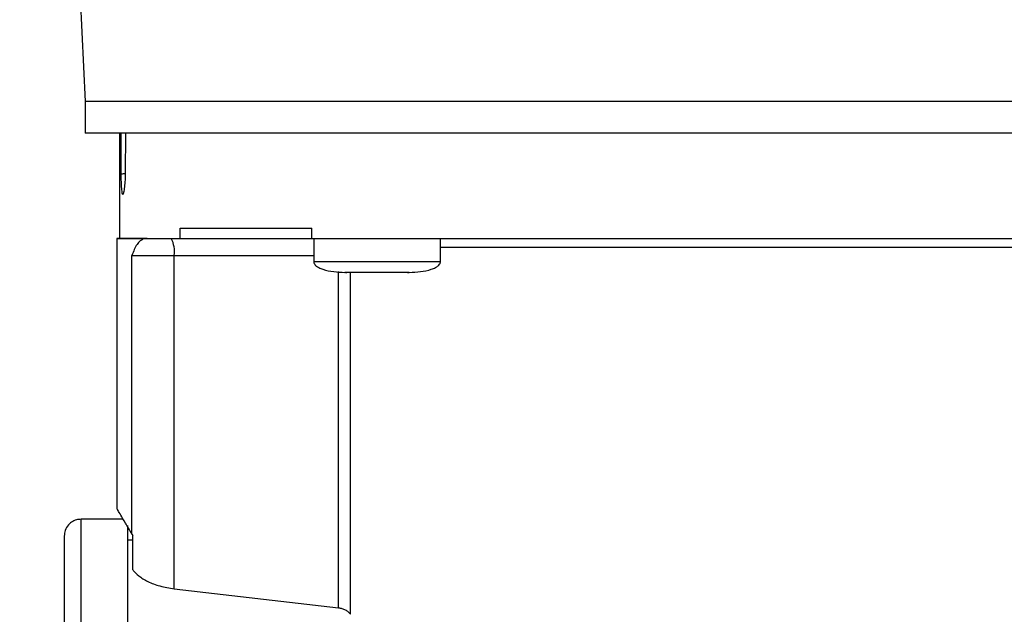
# Model space of a CAD drawing. Header units: inches. Extents: x 170 to 312, y 215 to 248.
# Tile 290 of 387: x 250.358 to 250.588, y 243.156 to 243.295. Entities that reach past the tile are written whole.
import ezdxf

# ---------------------------------------------------------------- set-up
doc = ezdxf.new("R2010")
doc.units = ezdxf.units.IN
doc.header["$LTSCALE"] = 0.25
doc.header["$MEASUREMENT"] = 0
doc.layers.add('ANNOTATIONS', color=1, linetype='Continuous')
doc.layers.add('STANDARD MOTOR LH', color=7, linetype='Continuous')
doc.styles.add('ARIAL', font='arial.ttf', dxfattribs={"height": 0.09375})
doc.dimstyles.new('STANDARD$0', dxfattribs={"dimtxt": 0.09375, "dimasz": 0.09375, "dimexe": 0.03125, "dimexo": 0.046875, "dimgap": 0.09, "dimtad": 0, "dimtih": 1, "dimtoh": 1, "dimdec": 4, "dimzin": 0, "dimdsep": 46, "dimtxsty": 'ARIAL', "dimcen": 0.09, "dimadec": 0, "dimazin": 0, "dimtfac": 1, "dimtdec": 4, "dimtofl": 0, "dimtmove": 0, "dimatfit": 1, "dimfxl": 1, "dimtolj": 1, "dimtzin": 0, "dimarcsym": 0})

# ---------------------------------------------------------------- blocks, each defined once
blk = doc.blocks.new('*D187')
at = {"layer": 'ANNOTATIONS', "color": 0, "lineweight": -2, "transparency": 16777216}
for p, q in [((250.47323, 244.13929), (250.47323, 244.8908)), ((251.25953, 243.29252), (251.25953, 244.8908)), ((250.56698, 244.85955), (250.57643, 244.85955)), ((251.16578, 244.85955), (251.14665, 244.85955))]:
    blk.add_line(p, q, dxfattribs=at)
at = {"layer": 'ANNOTATIONS', "color": 0, "transparency": 16777216}
for points in [[(250.56698, 244.87517), (250.56698, 244.84392), (250.47323, 244.85955)], [(251.16578, 244.87517), (251.16578, 244.84392), (251.25953, 244.85955)]]:
    blk.add_solid(points, dxfattribs=at)
at = {"layer": 'defpoints', "color": 0, "transparency": 16777216}
for p in [(250.47323, 244.85955), (250.47323, 244.09242), (251.25953, 243.24564)]:
    blk.add_point(p, dxfattribs=at)
at = {"layer": 'ANNOTATIONS', "color": 0, "transparency": 16777216, "insert": (250.86154, 244.85955), "char_height": 0.09375, "attachment_point": 5, "style": 'ARIAL'}
blk.add_mtext('\\A1;17 3/8"', dxfattribs=at)
blk = doc.blocks.new('*D188')
at = {"layer": 'ANNOTATIONS', "color": 0, "lineweight": -2, "transparency": 16777216}
for p, q in [((250.35848, 244.68225), (250.35848, 245.24248)), ((251.25953, 243.29252), (251.25953, 245.24248)), ((250.45223, 245.21123), (250.66676, 245.21123)), ((251.16578, 245.21123), (251.02896, 245.21123))]:
    blk.add_line(p, q, dxfattribs=at)
at = {"layer": 'ANNOTATIONS', "color": 0, "transparency": 16777216}
for points in [[(250.45223, 245.22686), (250.45223, 245.19561), (250.35848, 245.21123)], [(251.16578, 245.22686), (251.16578, 245.19561), (251.25953, 245.21123)]]:
    blk.add_solid(points, dxfattribs=at)
at = {"layer": 'defpoints', "color": 0, "transparency": 16777216}
for p in [(250.35848, 245.21123), (250.35848, 244.63538), (251.25953, 243.24564)]:
    blk.add_point(p, dxfattribs=at)
at = {"layer": 'ANNOTATIONS', "color": 0, "transparency": 16777216, "insert": (250.84786, 245.21123), "char_height": 0.09375, "attachment_point": 5, "style": 'ARIAL'}
blk.add_mtext('\\A1;20"', dxfattribs=at)

msp = doc.modelspace()

# ---------------------------------------------------------------- linework, layer by layer
at = {"layer": 'STANDARD MOTOR LH'}
for p, q in [((250.36959, 243.35932), (250.37377, 243.27566)), ((250.37377, 243.27566), (250.37377, 243.26828)), ((250.38177, 243.26828), (250.38177, 243.24366)), ((250.38203, 243.26828), (250.38208, 243.25879)), ((250.38316, 243.25879), (250.38326, 243.26828)), ((250.39591, 243.24367), (250.39591, 243.24613)), ((250.42657, 243.24367), (250.42657, 243.24613)), ((250.38115, 243.24369), (250.38115, 243.18066)), ((250.38741, 243.24367), (250.38821, 243.24367)), ((250.38821, 243.24367), (250.39591, 243.24367)), ((250.39591, 243.24367), (250.42657, 243.24367)), ((250.42703, 243.24367), (250.42703, 243.23826)), ((250.45656, 243.23826), (250.45656, 243.24367)), ((250.38462, 243.17477), (250.38462, 243.23973)), ((250.3945, 243.16202), (250.3945, 243.23973)), ((250.3945, 243.23973), (250.42703, 243.23973)), ((250.43279, 243.15756), (250.43278, 243.23601)), ((250.43441, 243.2358), (250.43475, 243.2358)), ((250.43557, 243.15604), (250.43557, 243.2358)), ((250.43646, 243.2358), (250.43635, 243.2358)), ((250.44724, 243.2358), (250.44713, 243.2358)), ((250.44884, 243.2358), (250.44918, 243.2358)), ((250.38262, 243.17822), (250.37279, 243.17822)), ((250.37279, 243.08562), (250.37279, 243.17822)), ((250.38361, 243.17673), (250.38362, 243.08562)), ((250.38462, 243.17477), (250.38485, 243.17443)), ((250.38485, 243.16643), (250.38485, 243.17443)), ((250.38485, 243.1733), (250.38361, 243.1733)), ((250.3945, 243.16202), (250.43279, 243.15756))]:
    msp.add_line(p, q, dxfattribs=at)
at = {"layer": 'STANDARD MOTOR LH', "flags": 128}
for points in [[(250.59605, 243.27566), (250.58543, 243.27566), (250.57448, 243.27566), (250.56329, 243.27566), (250.55189, 243.27566), (250.54038, 243.27566), (250.52879, 243.27566), (250.51721, 243.27566), (250.50569, 243.27566), (250.4943, 243.27566), (250.4831, 243.27566), (250.47216, 243.27566), (250.46153, 243.27566), (250.45128, 243.27566), (250.44146, 243.27566), (250.43214, 243.27566), (250.42335, 243.27566), (250.41515, 243.27566), (250.40759, 243.27566), (250.40071, 243.27566), (250.39454, 243.27566), (250.38912, 243.27566), (250.38449, 243.27566), (250.38066, 243.27566), (250.37766, 243.27566), (250.3755, 243.27566), (250.3742, 243.27566), (250.37377, 243.27566)], [(250.59605, 243.26828), (250.58543, 243.26828), (250.57448, 243.26828), (250.56329, 243.26828), (250.5519, 243.26828), (250.54038, 243.26828), (250.52879, 243.26828), (250.51721, 243.26828), (250.50569, 243.26828), (250.4943, 243.26828), (250.4831, 243.26828), (250.47216, 243.26828), (250.46153, 243.26828), (250.45128, 243.26828), (250.44146, 243.26828), (250.43214, 243.26828), (250.42335, 243.26828), (250.41515, 243.26828), (250.40759, 243.26828), (250.40071, 243.26828), (250.39454, 243.26828), (250.38912, 243.26828), (250.38449, 243.26828), (250.38066, 243.26828), (250.37766, 243.26828), (250.3755, 243.26828), (250.3742, 243.26828), (250.37377, 243.26828)], [(250.45656, 243.2417), (250.46225, 243.2417), (250.47013, 243.2417), (250.47852, 243.2417), (250.48734, 243.2417), (250.49651, 243.2417), (250.50596, 243.2417), (250.5156, 243.2417), (250.52536, 243.2417), (250.53514, 243.2417), (250.54487, 243.2417), (250.55446, 243.2417), (250.56384, 243.2417), (250.57291, 243.2417), (250.58161, 243.2417), (250.58985, 243.2417), (250.59757, 243.2417), (250.60102, 243.2417)], [(250.38462, 243.23973), (250.38514, 243.23973), (250.38591, 243.23973), (250.38691, 243.23973), (250.38813, 243.23973), (250.38952, 243.23973), (250.39107, 243.23973), (250.39274, 243.23973), (250.3945, 243.23973)], [(250.45656, 243.23826), (250.4563, 243.23826), (250.45515, 243.23826), (250.45317, 243.23826), (250.45047, 243.23826), (250.44723, 243.23826), (250.44365, 243.23826), (250.43994, 243.23826), (250.43636, 243.23826), (250.43312, 243.23826), (250.43042, 243.23826), (250.42844, 243.23826), (250.42729, 243.23826), (250.42703, 243.23826)], [(250.43646, 243.2358), (250.43645, 243.2358), (250.43636, 243.2358), (250.43618, 243.2358), (250.43591, 243.2358), (250.43557, 243.2358), (250.43518, 243.2358), (250.43475, 243.2358)]]:
    msp.add_lwpolyline(points, dxfattribs=at)
at = {"layer": 'STANDARD MOTOR LH'}
msp.add_arc((250.38832, 243.24069), 0.00625, 351.2209, 28.4833, dxfattribs=at)
for points, knots in [([(250.38208, 243.25879), (250.3822, 243.2588), (250.38244, 243.25881), (250.38276, 243.25883), (250.38295, 243.25884), (250.38299, 243.25884)], [0, 0, 0, 0, 0.44028, 0.889108, 1, 1, 1, 1]), ([(250.38208, 243.25879), (250.38208, 243.25815), (250.3821, 243.25686), (250.38219, 243.25526), (250.38232, 243.25418), (250.38251, 243.25381), (250.38273, 243.25419), (250.38294, 243.25526), (250.38311, 243.25687), (250.38314, 243.25815), (250.38316, 243.25879)], [0, 0, 0, 0, 0.121923, 0.246333, 0.371992, 0.499234, 0.627383, 0.753794, 0.878552, 1, 1, 1, 1]), ([(250.38177, 243.24367), (250.3815, 243.24367), (250.38068, 243.24367), (250.3823, 243.24367), (250.38571, 243.24367), (250.38741, 243.24367)], [0, 0, 0, 0, 0.189747, 0.594873, 1, 1, 1, 1]), ([(250.38741, 243.24367), (250.38686, 243.24333), (250.38577, 243.24266), (250.385, 243.24069), (250.38462, 243.23973)], [0, 0, 0, 0, 0.512646, 1, 1, 1, 1]), ([(250.42704, 243.23834), (250.42704, 243.23823), (250.42704, 243.23799), (250.42724, 243.23765), (250.42761, 243.23725), (250.42827, 243.23685), (250.43045, 243.23598), (250.43254, 243.23588), (250.43429, 243.2358)], [0, 0, 0, 0, 0.041356, 0.086863, 0.140618, 0.240705, 0.3652, 1, 1, 1, 1]), ([(250.4493, 243.2358), (250.45105, 243.23588), (250.45314, 243.23598), (250.45532, 243.23685), (250.45597, 243.23725), (250.45635, 243.23765), (250.45655, 243.23799), (250.45655, 243.23823), (250.45655, 243.23834)], [0, 0, 0, 0, 0.6348, 0.759295, 0.859382, 0.913137, 0.958644, 1, 1, 1, 1]), ([(250.38462, 243.17477), (250.38411, 243.17566), (250.38308, 243.17743), (250.382, 243.17926), (250.38136, 243.18034), (250.38109, 243.18079), (250.38116, 243.18066), (250.38117, 243.18066)], [0, 0, 0, 0, 0.250548, 0.49252, 0.740292, 0.985174, 1, 1, 1, 1]), ([(250.3731, 243.1782), (250.37272, 243.1782), (250.37194, 243.1782), (250.37079, 243.17775), (250.36975, 243.1769), (250.369, 243.17569), (250.3689, 243.17474), (250.36885, 243.17428)], [0, 0, 0, 0, 0.173205, 0.36226, 0.55945, 0.788394, 1, 1, 1, 1]), ([(250.36885, 243.17428), (250.36885, 243.17428), (250.36885, 243.17443), (250.36885, 243.17392), (250.36885, 243.17267), (250.36885, 243.17045), (250.36885, 243.16741), (250.36885, 243.16355), (250.36885, 243.15891), (250.36885, 243.15356), (250.36885, 243.14754), (250.36885, 243.14092), (250.36885, 243.13377), (250.36885, 243.12618), (250.36885, 243.11821), (250.36885, 243.10997), (250.36885, 243.10153), (250.36885, 243.09298), (250.36885, 243.08729), (250.36885, 243.08445)], [0, 0, 0, 0, 0.0000093, 0.0625137, 0.1250082, 0.1875126, 0.250007, 0.3125114, 0.3750059, 0.4375103, 0.5000047, 0.5625089, 0.6250036, 0.6875077, 0.7500024, 0.8125068, 0.8750012, 0.9374981, 1, 1, 1, 1]), ([(250.38485, 243.16643), (250.38485, 243.16642), (250.3849, 243.16635), (250.38524, 243.16588), (250.3862, 243.16494), (250.38826, 243.16367), (250.39108, 243.16255), (250.39336, 243.1622), (250.3945, 243.16202)], [0, 0, 0, 0, 0.004532, 0.037707, 0.254612, 0.504386, 0.752372, 1, 1, 1, 1]), ([(250.43279, 243.15756), (250.43306, 243.15751), (250.43364, 243.15741), (250.4344, 243.15709), (250.43509, 243.15663), (250.43541, 243.15624), (250.43557, 243.15604)], [0, 0, 0, 0, 0.221733, 0.456757, 0.712762, 1, 1, 1, 1])]:
    msp.add_open_spline(points, degree=3, knots=knots, dxfattribs=at)
for points in [[(250.39591, 243.24613), (250.39861, 243.24613), (250.40402, 243.24613), (250.41434, 243.24613), (250.42249, 243.24613), (250.42657, 243.24613)], [(250.38821, 243.24367), (250.38634, 243.24367), (250.38259, 243.24367), (250.38204, 243.24367), (250.38177, 243.24367)], [(250.42657, 243.24367), (250.43125, 243.24367), (250.4406, 243.24367), (250.45652, 243.24367), (250.4735, 243.24367), (250.49142, 243.24367), (250.50995, 243.24367), (250.52879, 243.24367), (250.54763, 243.24367), (250.56616, 243.24367), (250.58408, 243.24367), (250.60107, 243.24367), (250.61699, 243.24367), (250.62634, 243.24367), (250.63101, 243.24367)], [(250.44179, 243.2358), (250.44081, 243.2358), (250.43884, 243.2358), (250.43636, 243.2358), (250.43463, 243.2358), (250.4344, 243.2358), (250.43429, 243.2358)], [(250.4493, 243.2358), (250.44919, 243.2358), (250.44896, 243.2358), (250.44723, 243.2358), (250.44474, 243.2358), (250.44278, 243.2358), (250.44179, 243.2358)]]:
    msp.add_open_spline(points, degree=3, dxfattribs=at)

# ---------------------------------------------------------------- dimensions: what is measured, and where the dimension line sits
at = {"layer": 'ANNOTATIONS'}
for base, p2, text, picture, middle in [((250.35848, 245.21123), (250.35848, 244.63538), '20"', '*D188', (250.84786, 245.21123)), ((250.47323, 244.85955), (250.47323, 244.09242), '17 3/8"', '*D187', (250.86154, 244.85955))]:
    dim = msp.add_linear_dim(base=base, p1=(251.25953, 243.24564), p2=p2, text=text, dimstyle='STANDARD$0', dxfattribs=at)
    dim.commit()
    dim.dimension.update_dxf_attribs({"geometry": picture, "text_midpoint": middle, "dimtype": 160})

doc.saveas('drawing.dxf')
